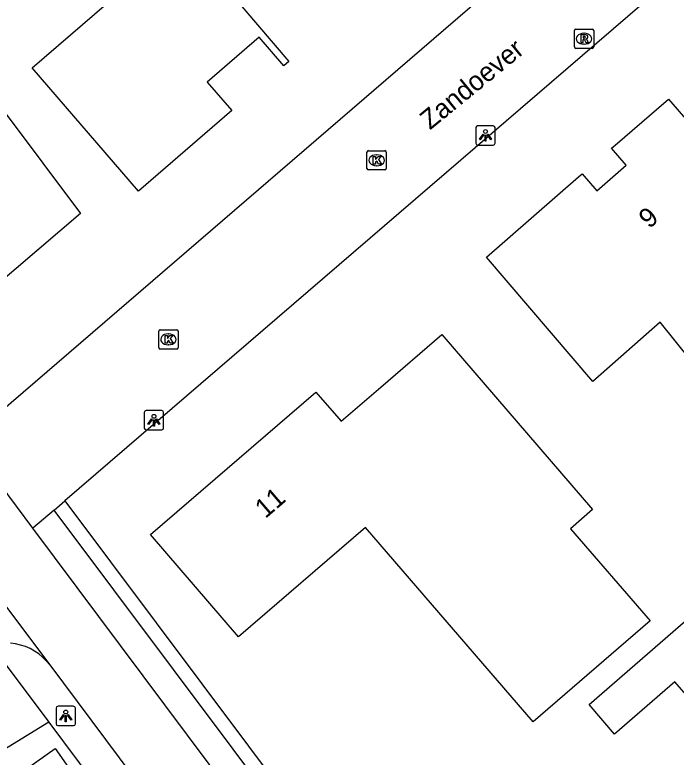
# Model space of a CAD drawing. Extents: x 155888 to 156864, y 383882 to 384671.
# Drawn here: x 156754.88 to 156789.14, y 384408.33 to 384446.78 of the extents above; entities that cross this region are included whole.
import ezdxf

# ---------------------------------------------------------------- set-up
doc = ezdxf.new("R2010")
doc.units = 0
for name, color, linetype in [('IMGEO_Fietspad_gesloten', 7, 'Continuous'), ('IMGEO_Haag', 7, 'Continuous'), ('IMGEO_Kolk', 7, 'Continuous'), ('IMGEO_Lichtpunt', 7, 'Continuous'), ('IMGEO_Openbare_ruimte_label', 7, 'Continuous'), ('IMGEO_Pand', 7, 'Continuous'), ('IMGEO_Pand_nummerreeks', 7, 'Continuous'), ('IMGEO_Pand_vergunning_verleend', 7, 'Continuous'), ('IMGEO_Rijbaan_lokaal_gesloten', 7, 'Continuous'), ('IMGEO_Rijbaan_lokaal_open', 7, 'Continuous'), ('IMGEO_Rioolput', 7, 'Continuous'), ('IMGEO_Voetpad_open', 7, 'Continuous')]:
    doc.layers.add(name, color=color, linetype=linetype)

msp = doc.modelspace()

# ---------------------------------------------------------------- linework, layer by layer
at = {"layer": 'IMGEO_Fietspad_gesloten'}
for points in [[(156786.635, 384378.933), (156755.816, 384420.182)], [(156756.695, 384413.1), (156780.368, 384381.357)]]:
    msp.add_lwpolyline(points, dxfattribs=at)
at = {"layer": 'IMGEO_Haag'}
msp.add_lwpolyline([(156757.471, 384421.606), (156788.336, 384380.396)], dxfattribs=at)
at = {"layer": 'IMGEO_Kolk'}
for p, q in [((156773.125, 384438.816), (156773.125, 384439.668)), ((156773.2, 384439.742), (156774.052, 384439.742)), ((156773.613, 384439.522), (156773.638, 384439.522)), ((156774.126, 384439.668), (156774.126, 384438.816)), ((156774.052, 384438.742), (156773.2, 384438.742)), ((156773.636, 384438.962), (156773.611, 384438.962)), ((156762.341, 384429.542), (156762.341, 384430.394)), ((156762.416, 384430.468), (156763.268, 384430.468)), ((156762.829, 384430.248), (156762.854, 384430.248)), ((156763.342, 384430.394), (156763.342, 384429.542)), ((156763.268, 384429.468), (156762.416, 384429.468)), ((156762.852, 384429.688), (156762.827, 384429.688))]:
    msp.add_line(p, q, dxfattribs=at)
for points in [[(156773.125, 384438.816), (156773.125, 384439.668)], [(156773.2, 384439.742), (156774.052, 384439.742)], [(156773.446, 384439.442), (156773.569, 384439.442), (156773.569, 384439.291), (156773.699, 384439.442), (156773.863, 384439.442), (156773.717, 384439.291), (156773.87, 384439.042), (156773.718, 384439.042), (156773.633, 384439.206), (156773.569, 384439.139), (156773.569, 384439.042), (156773.446, 384439.042), (156773.446, 384439.442)], [(156774.126, 384439.668), (156774.126, 384438.816)], [(156774.052, 384438.742), (156773.2, 384438.742)], [(156762.341, 384429.542), (156762.341, 384430.394)], [(156762.416, 384430.468), (156763.268, 384430.468)], [(156763.342, 384430.394), (156763.342, 384429.542)], [(156762.662, 384430.168), (156762.785, 384430.168), (156762.785, 384430.017), (156762.915, 384430.168), (156763.079, 384430.168), (156762.933, 384430.017), (156763.086, 384429.768), (156762.934, 384429.768), (156762.849, 384429.932), (156762.785, 384429.865), (156762.785, 384429.768), (156762.662, 384429.768), (156762.662, 384430.168)], [(156763.268, 384429.468), (156762.416, 384429.468)]]:
    msp.add_lwpolyline(points, dxfattribs=at)
for centre, start, end in [((156773.202, 384439.666), 91.552, 178.448), ((156773.202, 384439.666), 91.552, 178.448), ((156774.05, 384439.666), 1.552, 88.448), ((156774.05, 384439.666), 1.552, 88.448), ((156773.202, 384438.818), 181.552, 268.448), ((156773.202, 384438.818), 181.552, 268.448), ((156774.05, 384438.818), 271.552, 358.448), ((156774.05, 384438.818), 271.552, 358.448), ((156762.418, 384430.392), 91.552, 178.448), ((156762.418, 384430.392), 91.552, 178.448), ((156763.266, 384430.392), 1.552, 88.448), ((156763.266, 384430.392), 1.552, 88.448), ((156762.418, 384429.544), 181.552, 268.448), ((156762.418, 384429.544), 181.552, 268.448), ((156763.266, 384429.544), 271.552, 358.448), ((156763.266, 384429.544), 271.552, 358.448)]:
    msp.add_arc(centre, 0.0765, start, end, dxfattribs=at)
for centre, major_axis, ratio, start_param, end_param in [((156773.612, 384439.242), (-0.387, 0.002), 0.722429, 4.712389, 7.853982), ((156773.637, 384439.242), (-0.39, 0.002), 0.717154, 1.570796, 4.712389), ((156762.828, 384429.968), (-0.387, 0.002), 0.722429, 4.712389, 7.853982), ((156762.853, 384429.968), (-0.39, 0.002), 0.717154, 1.570796, 4.712389)]:
    msp.add_ellipse(centre, major_axis=major_axis, ratio=ratio, start_param=start_param, end_param=end_param, dxfattribs=at)
at = {"layer": 'IMGEO_Lichtpunt'}
for p, q in [((156779.666, 384441.03), (156778.858, 384441.03)), ((156779.666, 384441.03), (156778.858, 384441.03)), ((156778.764, 384440.935), (156778.764, 384440.128)), ((156778.764, 384440.935), (156778.764, 384440.128)), ((156779.76, 384440.128), (156779.76, 384440.935)), ((156779.76, 384440.128), (156779.76, 384440.935)), ((156778.858, 384440.034), (156779.666, 384440.034)), ((156778.858, 384440.034), (156779.666, 384440.034)), ((156761.589, 384426.182), (156761.589, 384425.375)), ((156761.589, 384426.182), (156761.589, 384425.375)), ((156762.491, 384426.277), (156761.683, 384426.277)), ((156762.491, 384426.277), (156761.683, 384426.277)), ((156762.585, 384425.375), (156762.585, 384426.182)), ((156762.585, 384425.375), (156762.585, 384426.182)), ((156761.683, 384425.281), (156762.491, 384425.281)), ((156761.683, 384425.281), (156762.491, 384425.281)), ((156757.922, 384410.959), (156757.114, 384410.959)), ((156757.922, 384410.959), (156757.114, 384410.959)), ((156757.02, 384410.864), (156757.02, 384410.057)), ((156757.02, 384410.864), (156757.02, 384410.057)), ((156758.016, 384410.057), (156758.016, 384410.864)), ((156758.016, 384410.057), (156758.016, 384410.864)), ((156757.114, 384409.963), (156757.922, 384409.963)), ((156757.114, 384409.963), (156757.922, 384409.963))]:
    msp.add_line(p, q, dxfattribs=at)
for points in [[(156779.138, 384440.599), (156779.177, 384440.571), (156778.989, 384440.309), (156778.951, 384440.336), (156779.138, 384440.599)], [(156779.35, 384440.571), (156779.388, 384440.598), (156779.575, 384440.336), (156779.536, 384440.308), (156779.35, 384440.571)], [(156779.24, 384440.551), (156779.287, 384440.551), (156779.287, 384440.229), (156779.24, 384440.229), (156779.24, 384440.551)], [(156761.963, 384425.846), (156762.002, 384425.818), (156761.814, 384425.556), (156761.776, 384425.583), (156761.963, 384425.846)], [(156762.065, 384425.798), (156762.112, 384425.798), (156762.112, 384425.476), (156762.065, 384425.476), (156762.065, 384425.798)], [(156762.175, 384425.818), (156762.213, 384425.845), (156762.4, 384425.583), (156762.361, 384425.555), (156762.175, 384425.818)], [(156757.394, 384410.528), (156757.433, 384410.5), (156757.245, 384410.238), (156757.207, 384410.265), (156757.394, 384410.528)], [(156757.496, 384410.48), (156757.543, 384410.48), (156757.543, 384410.158), (156757.496, 384410.158), (156757.496, 384410.48)], [(156757.606, 384410.5), (156757.644, 384410.527), (156757.831, 384410.265), (156757.792, 384410.237), (156757.606, 384410.5)]]:
    msp.add_lwpolyline(points, dxfattribs=at)
for centre in [(156779.263, 384440.733), (156762.088, 384425.98), (156757.519, 384410.662)]:
    msp.add_circle(centre, 0.0994, dxfattribs=at)
for centre, start, end in [((156778.858, 384440.935), 90, 180), ((156778.858, 384440.935), 90, 180), ((156779.666, 384440.935), 0, 90), ((156779.666, 384440.935), 0, 90), ((156778.858, 384440.128), 180, 270), ((156778.858, 384440.128), 180, 270), ((156779.666, 384440.128), 270, 0), ((156779.666, 384440.128), 270, 360), ((156761.683, 384426.182), 90, 180), ((156761.683, 384426.182), 90, 180), ((156762.491, 384426.182), 0, 90), ((156762.491, 384426.182), 0, 90), ((156761.683, 384425.375), 180, 270), ((156761.683, 384425.375), 180, 270), ((156762.491, 384425.375), 270, 0), ((156762.491, 384425.375), 270, 360), ((156757.114, 384410.864), 90, 180), ((156757.114, 384410.864), 90, 180), ((156757.922, 384410.864), 0, 90), ((156757.922, 384410.864), 0, 90), ((156757.114, 384410.057), 180, 270), ((156757.114, 384410.057), 180, 270), ((156757.922, 384410.057), 270, 0), ((156757.922, 384410.057), 270, 360)]:
    msp.add_arc(centre, 0.0946, start, end, dxfattribs=at)
at = {"layer": 'IMGEO_Pand'}
for points in [[(156758.283, 384436.492), (156753.856, 384432.716), (156754.097, 384432.435), (156753.812, 384432.212), (156748.717, 384438.108), (156749.144, 384438.466), (156743.098, 384445.45), (156743.506, 384445.804), (156739.758, 384450.146), (156744.524, 384454.24), (156744.302, 384454.536), (156744.598, 384454.758), (156758.283, 384436.492)], [(156769.084, 384444.364), (156768.82, 384444.135), (156767.532, 384445.626), (156764.838, 384443.299), (156766.119, 384441.816), (156761.29, 384437.646), (156755.78, 384444.026), (156763.598, 384450.778), (156769.084, 384444.364)], [(156807.037, 384431.085), (156802.13, 384426.835), (156800.249, 384429.028), (156800.924, 384429.598), (156796.547, 384434.672), (156795.922, 384434.013), (156789.937, 384428.839), (156788.311, 384430.865), (156784.832, 384427.786), (156779.31, 384434.234), (156784.091, 384438.383), (156784.271, 384438.539), (156785.038, 384437.656), (156786.561, 384438.984), (156785.798, 384439.871), (156785.979, 384440.027), (156788.74, 384442.402), (156789.745, 384441.258), (156794.624, 384445.449)], [(156784.809, 384421.146), (156783.664, 384420.161), (156787.788, 384415.386), (156781.737, 384410.16), (156773.051, 384420.228), (156766.463, 384414.565), (156761.917, 384419.867), (156770.476, 384427.238), (156771.781, 384425.722), (156773.836, 384427.49), (156777.008, 384430.219), (156784.809, 384421.146)]]:
    msp.add_lwpolyline(points, dxfattribs=at)
at = {"layer": 'IMGEO_Pand_vergunning_verleend'}
msp.add_lwpolyline([(156784.631, 384411.048), (156790.683, 384416.311), (156793.636, 384412.915), (156790.693, 384410.356), (156789.066, 384412.227), (156785.957, 384409.524), (156784.631, 384411.048)], dxfattribs=at)
at = {"layer": 'IMGEO_Rijbaan_lokaal_gesloten'}
for points in [[(156754.225, 384413.374), (156756.645, 384410.13)], [(156756.645, 384410.13), (156752.939, 384407.884)], [(156756.645, 384410.13), (156779.251, 384379.831)]]:
    msp.add_lwpolyline(points, dxfattribs=at)
at = {"layer": 'IMGEO_Rijbaan_lokaal_open'}
for points in [[(156754.057, 384426.161), (156786.92, 384454.456)], [(156790.598, 384450.107), (156757.471, 384421.606)], [(156746.629, 384426.496), (156756.695, 384413.1)], [(156755.816, 384420.182), (156752.409, 384424.742)], [(156756.913, 384421.126), (156757.471, 384421.606)], [(156756.913, 384421.126), (156755.816, 384420.182)], [(156756.695, 384413.1), (156756.51, 384413.323)], [(156756.361, 384405.322), (156754.948, 384407.336), (156756.979, 384408.779), (156758.388, 384406.75), (156756.361, 384405.322)]]:
    msp.add_lwpolyline(points, dxfattribs=at)
msp.add_arc((156754.426, 384411.403), 2.834, 42.6545, 85.2363, dxfattribs=at)
at = {"layer": 'IMGEO_Rioolput'}
for p, q in [((156783.871, 384445.116), (156783.871, 384445.968)), ((156783.946, 384446.042), (156784.798, 384446.042)), ((156784.872, 384445.968), (156784.872, 384445.116)), ((156784.359, 384445.822), (156784.384, 384445.822)), ((156784.382, 384445.262), (156784.357, 384445.262)), ((156784.798, 384445.042), (156783.946, 384445.042))]:
    msp.add_line(p, q, dxfattribs=at)
for points in [[(156783.871, 384445.116), (156783.871, 384445.968)], [(156783.946, 384446.042), (156784.798, 384446.042)], [(156784.872, 384445.968), (156784.872, 384445.116)], [(156784.46, 384445.74), (156784.208, 384445.742), (156784.208, 384445.342)], [(156784.386, 384445.661), (156784.332, 384445.661), (156784.332, 384445.58)], [(156784.332, 384445.58), (156784.384, 384445.58)], [(156784.208, 384445.342), (156784.332, 384445.342), (156784.332, 384445.504), (156784.343, 384445.504)], [(156784.39, 384445.475), (156784.461, 384445.342), (156784.601, 384445.342), (156784.536, 384445.468)], [(156784.798, 384445.042), (156783.946, 384445.042)]]:
    msp.add_lwpolyline(points, dxfattribs=at)
for centre, radius, start, end in [((156783.948, 384445.966), 0.0765, 91.552, 178.448), ((156783.948, 384445.966), 0.0765, 91.552, 178.448), ((156784.796, 384445.966), 0.0765, 1.552, 88.448), ((156784.796, 384445.966), 0.0765, 1.552, 88.448), ((156784.368, 384445.769), 0.19, 274.7715, 282.9687), ((156784.392, 384445.565), 0.0964, 77.0061, 93.1865), ((156784.406, 384445.622), 0.0378, 276.6634, 79.6772), ((156784.459, 384445.63), 0.109, 350.3612, 89.416), ((156784.457, 384445.63), 0.112, 277.5842, 350.9817), ((156784.342, 384445.451), 0.0533, 26.0293, 88.6989), ((156784.441, 384445.415), 0.108, 29.5134, 73.7905), ((156783.948, 384445.118), 0.0765, 181.552, 268.448), ((156783.948, 384445.118), 0.0765, 181.552, 268.448), ((156784.796, 384445.118), 0.0765, 271.552, 358.448), ((156784.796, 384445.118), 0.0765, 271.552, 358.448)]:
    msp.add_arc(centre, radius, start, end, dxfattribs=at)
for centre, major_axis, ratio, start_param, end_param in [((156784.358, 384445.542), (-0.387, 0.002), 0.722429, 4.712389, 7.853982), ((156784.383, 384445.542), (-0.39, 0.002), 0.717154, 1.570796, 4.712389)]:
    msp.add_ellipse(centre, major_axis=major_axis, ratio=ratio, start_param=start_param, end_param=end_param, dxfattribs=at)
at = {"layer": 'IMGEO_Voetpad_open'}
msp.add_lwpolyline([(156787.778, 384379.916), (156756.913, 384421.126)], dxfattribs=at)

# ---------------------------------------------------------------- texts
at = {"layer": 'IMGEO_Openbare_ruimte_label'}
msp.add_text('Zandoever', height=1, rotation=39.2773, dxfattribs=at).set_placement((156776.39, 384440.79))
at = {"layer": 'IMGEO_Pand_nummerreeks'}
for s, rotation, p in [('9', 41.0872, (156787.748, 384435.667)), ('11', 40.7277, (156767.86, 384420.656))]:
    msp.add_text(s, height=1, rotation=rotation, dxfattribs=at).set_placement(p)

doc.saveas('drawing.dxf')
